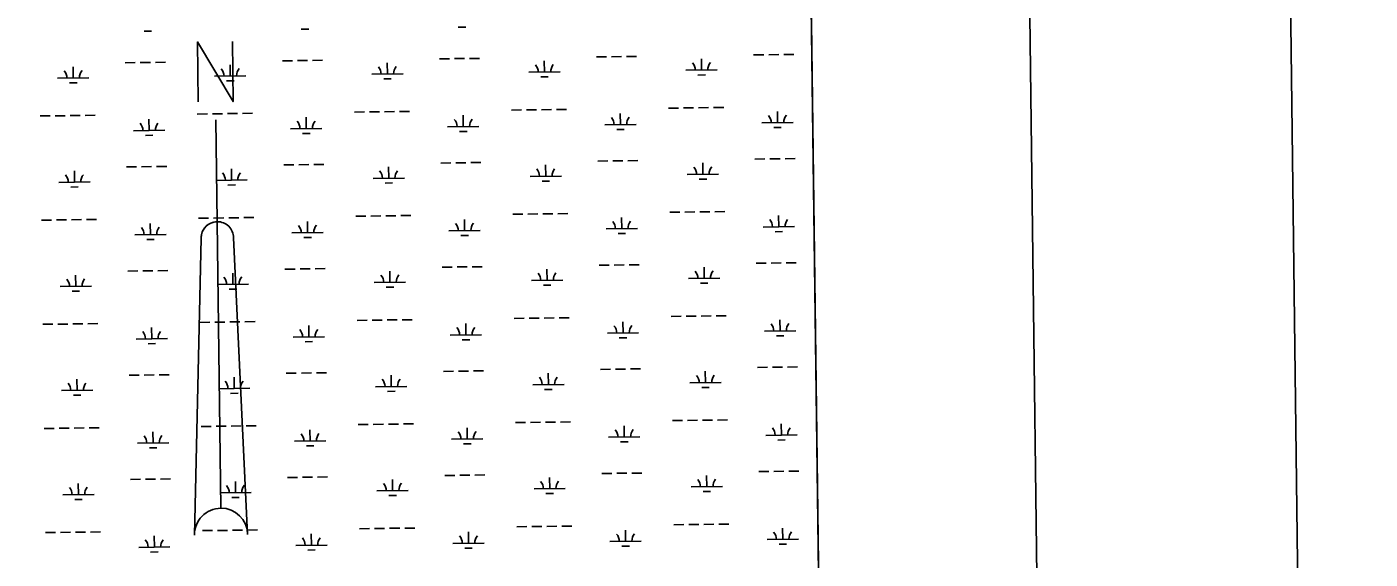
# Model space of a CAD drawing. Extents: x 3715084 to 3753216, y 488173 to 513963.
# Drawn here: x 3748341 to 3752633, y 507771 to 509471 of the extents above; entities that cross this region are included whole.
import ezdxf

# ---------------------------------------------------------------- set-up
doc = ezdxf.new("R2010")
doc.units = 0
for name, color, linetype in [('G-ANNO-NPLT', 7, 'Continuous'), ('V-ANNO-SYMB', 7, 'Continuous'), ('V-GRID-FRAM', 7, 'Continuous'), ('V-WETL-SWMP', 7, 'Continuous')]:
    doc.layers.add(name, color=color, linetype=linetype)

msp = doc.modelspace()

# ---------------------------------------------------------------- linework, layer by layer
at = {"layer": 'G-ANNO-NPLT'}
msp.add_lwpolyline([(3715969.1, 488756.5), (3752632.9, 489214.7), (3752330.9, 513379.5), (3715667.1, 512921.3)], close=True, dxfattribs=at)
at = {"layer": 'V-ANNO-SYMB'}
for p, q in [((3748949.3, 508848.8), (3748945.3, 509173.8)), ((3748949.3, 508848.8), (3748960.8, 507933.8)), ((3748949.3, 508848.8), (3748960.8, 507933.8)), ((3748876.8, 507847.8), (3748898, 508796.1)), ((3748898, 508796.1), (3748876.8, 507847.8)), ((3749046.8, 507849.9), (3749002, 508797.4))]:
    msp.add_line(p, q, dxfattribs=at)
for points in [[(3718711.2, 489415.9), (3751791.9, 489829.3), (3751505.5, 512744.1), (3718424.9, 512330.7), (3718711.2, 489415.9)], [(3748888.6, 509231.1), (3748886.2, 509423), (3749000.5, 509232.5), (3748998.1, 509424.4)]]:
    msp.add_lwpolyline(points, dxfattribs=at)
for centre, radius, start, end in [((3748950, 508796.8), 52, 90.7127, 180.716), ((3748950, 508796.8), 52, 90.7193, 180.716), ((3748950, 508796.8), 52, 0.716, 90.7193), ((3748961.8, 507848.9), 85, 90.716, 180.716), ((3748961.8, 507848.9), 85, 90.716, 180.716), ((3748961.8, 507848.9), 85, 0.716, 90.716), ((3748961.8, 507848.9), 85, 0.716, 90.716)]:
    msp.add_arc(centre, radius, start, end, dxfattribs=at)
at = {"layer": 'V-GRID-FRAM'}
msp.add_lwpolyline([(3719350.3, 493590.7), (3719130.8, 511772.1), (3750813.3, 512168.5), (3751048.6, 493987.2), (3719350.3, 493590.7)], dxfattribs=at)
at = {"layer": 'V-WETL-SWMP'}
for p, q in [((3750813.3, 512168.5), (3750920.2, 503910.6)), ((3748716.1, 509457.1), (3748740.1, 509457.4)), ((3749218, 509463.4), (3749242, 509463.7)), ((3749719.8, 509469.6), (3749743.8, 509469.9)), ((3749157.8, 509362.6), (3749189.8, 509363)), ((3749205.8, 509363.2), (3749237.8, 509363.6)), ((3749253.8, 509363.8), (3749285.8, 509364.2)), ((3749659.7, 509368.9), (3749691.7, 509369.3)), ((3749707.7, 509369.5), (3749739.7, 509369.9)), ((3749755.7, 509370.1), (3749787.7, 509370.5)), ((3749995.1, 509326.6), (3749994.6, 509362.6)), ((3750161.5, 509375.2), (3750193.5, 509375.6)), ((3750209.5, 509375.8), (3750241.5, 509376.2)), ((3750257.5, 509376.4), (3750289.5, 509376.8)), ((3750496.9, 509332.9), (3750496.5, 509368.9)), ((3750663.4, 509381.4), (3750695.4, 509381.8)), ((3750711.4, 509382), (3750743.4, 509382.4)), ((3750759.4, 509382.6), (3750791.4, 509383)), ((3748489.5, 509307.8), (3748489, 509343.8)), ((3748655.9, 509356.3), (3748687.9, 509356.7)), ((3748703.9, 509356.9), (3748735.9, 509357.3)), ((3748751.9, 509357.5), (3748783.9, 509357.9)), ((3748991.3, 509314.1), (3748990.9, 509350.1)), ((3749443.2, 509319.7), (3749543.2, 509321)), ((3749493.2, 509320.4), (3749492.8, 509356.4)), ((3749945.1, 509326), (3750045.1, 509327.3)), ((3750446.9, 509332.3), (3750546.9, 509333.5)), ((3748439.5, 509307.2), (3748539.5, 509308.4)), ((3748477.7, 509292.2), (3748501.7, 509292.5)), ((3748941.3, 509313.5), (3749041.3, 509314.7)), ((3748979.5, 509298.5), (3749003.5, 509298.8)), ((3749481.4, 509304.8), (3749505.4, 509305.1)), ((3749983.3, 509311.1), (3750007.3, 509311.4)), ((3750485.1, 509317.3), (3750509.1, 509317.6)), ((3748886, 509192.7), (3748918, 509193.1)), ((3748934, 509193.3), (3748966, 509193.7)), ((3748982, 509193.9), (3749014, 509194.3)), ((3749030, 509194.5), (3749062, 509194.9)), ((3749387.9, 509199), (3749419.9, 509199.4)), ((3749435.9, 509199.6), (3749467.9, 509200)), ((3749483.9, 509200.2), (3749515.9, 509200.6)), ((3749531.9, 509200.8), (3749563.9, 509201.2)), ((3749889.7, 509205.2), (3749921.7, 509205.6)), ((3749937.7, 509205.8), (3749969.7, 509206.2)), ((3749985.7, 509206.4), (3750017.7, 509206.8)), ((3750033.7, 509207), (3750065.7, 509207.4)), ((3750237.7, 509158.8), (3750237.2, 509194.8)), ((3750391.6, 509211.5), (3750423.6, 509211.9)), ((3750439.6, 509212.1), (3750471.6, 509212.5)), ((3750487.6, 509212.7), (3750519.6, 509213.1)), ((3750535.6, 509213.3), (3750567.6, 509213.7)), ((3750739.5, 509165.1), (3750739.1, 509201.1)), ((3748384.1, 509186.4), (3748416.1, 509186.8)), ((3748432.1, 509187), (3748464.1, 509187.4)), ((3748480.1, 509187.6), (3748512.1, 509188)), ((3748528.1, 509188.2), (3748560.1, 509188.6)), ((3748732.1, 509140), (3748731.6, 509176)), ((3749183.9, 509145.7), (3749283.9, 509146.9)), ((3749233.9, 509146.3), (3749233.5, 509182.3)), ((3749685.8, 509151.9), (3749785.8, 509153.2)), ((3749735.8, 509152.6), (3749735.3, 509188.6)), ((3750187.7, 509158.2), (3750287.7, 509159.5)), ((3750689.5, 509164.5), (3750789.5, 509165.7)), ((3750727.7, 509149.5), (3750751.7, 509149.8)), ((3748682.1, 509139.4), (3748782.1, 509140.7)), ((3748720.3, 509124.4), (3748744.2, 509124.7)), ((3749222.1, 509130.7), (3749246.1, 509131)), ((3749724, 509137), (3749748, 509137.3)), ((3750225.9, 509143.3), (3750249.9, 509143.6)), ((3748660.1, 509023.7), (3748692.1, 509024.1)), ((3748708.1, 509024.3), (3748740.1, 509024.7)), ((3748756.1, 509024.9), (3748788.1, 509025.3)), ((3749162, 509030), (3749194, 509030.4)), ((3749210, 509030.6), (3749242, 509031)), ((3749258, 509031.2), (3749290, 509031.6)), ((3749497.4, 508987.7), (3749496.9, 509023.7)), ((3749663.8, 509036.2), (3749695.8, 509036.6)), ((3749711.8, 509036.8), (3749743.8, 509037.2)), ((3749759.8, 509037.4), (3749791.8, 509037.8)), ((3749999.2, 508994), (3749998.8, 509030)), ((3750165.7, 509042.5), (3750197.7, 509042.9)), ((3750213.7, 509043.1), (3750245.7, 509043.5)), ((3750261.7, 509043.7), (3750293.7, 509044.1)), ((3750501.1, 509000.3), (3750500.7, 509036.3)), ((3750667.6, 509048.8), (3750699.6, 509049.2)), ((3750715.6, 509049.4), (3750747.6, 509049.8)), ((3750763.6, 509050), (3750795.6, 509050.4)), ((3748443.6, 508974.5), (3748543.6, 508975.8)), ((3748493.6, 508975.2), (3748493.2, 509011.2)), ((3748945.5, 508980.8), (3749045.5, 508982.1)), ((3748995.5, 508981.4), (3748995, 509017.4)), ((3749447.4, 508987.1), (3749547.4, 508988.3)), ((3749949.2, 508993.4), (3750049.2, 508994.6)), ((3749987.4, 508978.4), (3750011.4, 508978.7)), ((3750451.1, 508999.6), (3750551.1, 509000.9)), ((3750489.3, 508984.7), (3750513.3, 508985)), ((3748481.8, 508959.6), (3748505.8, 508959.9)), ((3748983.7, 508965.9), (3749007.7, 508966.2)), ((3749485.6, 508972.1), (3749509.6, 508972.4)), ((3748388.3, 508853.8), (3748420.3, 508854.2)), ((3748436.3, 508854.4), (3748468.3, 508854.8)), ((3748484.3, 508855), (3748516.3, 508855.4)), ((3748532.3, 508855.6), (3748564.3, 508856)), ((3748890.2, 508860), (3748922.2, 508860.4)), ((3748938.2, 508860.6), (3748970.2, 508861)), ((3748986.2, 508861.2), (3749018.2, 508861.6)), ((3749034.1, 508861.8), (3749066.1, 508862.2)), ((3749238.1, 508813.7), (3749237.6, 508849.6)), ((3749392, 508866.3), (3749424, 508866.7)), ((3749440, 508866.9), (3749472, 508867.3)), ((3749488, 508867.5), (3749520, 508867.9)), ((3749536, 508868.1), (3749568, 508868.5)), ((3749740, 508819.9), (3749739.5, 508855.9)), ((3749893.9, 508872.6), (3749925.9, 508873)), ((3749941.9, 508873.2), (3749973.9, 508873.6)), ((3749989.9, 508873.8), (3750021.9, 508874.2)), ((3750037.9, 508874.4), (3750069.9, 508874.8)), ((3750241.8, 508826.2), (3750241.4, 508862.2)), ((3750395.8, 508878.9), (3750427.8, 508879.3)), ((3750443.8, 508879.5), (3750475.8, 508879.9)), ((3750491.8, 508880.1), (3750523.8, 508880.5)), ((3750539.8, 508880.7), (3750571.8, 508881.1)), ((3750743.7, 508832.5), (3750743.2, 508868.5)), ((3748686.2, 508806.8), (3748786.2, 508808)), ((3748736.2, 508807.4), (3748735.8, 508843.4)), ((3749188.1, 508813), (3749288.1, 508814.3)), ((3749690, 508819.3), (3749789.9, 508820.5)), ((3749728.1, 508804.3), (3749752.1, 508804.6)), ((3750191.8, 508825.6), (3750291.8, 508826.8)), ((3750230, 508810.6), (3750254, 508810.9)), ((3750693.7, 508831.8), (3750793.7, 508833.1)), ((3750731.9, 508816.9), (3750755.9, 508817.2)), ((3748724.4, 508791.8), (3748748.4, 508792.1)), ((3749226.3, 508798.1), (3749250.3, 508798.4)), ((3750767.7, 508717.3), (3750799.7, 508717.7)), ((3748497.8, 508642.5), (3748497.3, 508678.5)), ((3748664.3, 508691), (3748696.3, 508691.4)), ((3748712.3, 508691.6), (3748744.2, 508692)), ((3748760.2, 508692.2), (3748792.2, 508692.6)), ((3748999.7, 508648.8), (3748999.2, 508684.8)), ((3749166.1, 508697.3), (3749198.1, 508697.7)), ((3749214.1, 508697.9), (3749246.1, 508698.3)), ((3749262.1, 508698.5), (3749294.1, 508698.9)), ((3749501.5, 508655.1), (3749501.1, 508691.1)), ((3749668, 508703.6), (3749700, 508704)), ((3749716, 508704.2), (3749748, 508704.6)), ((3749764, 508704.8), (3749796, 508705.2)), ((3750003.4, 508661.3), (3750002.9, 508697.3)), ((3750169.9, 508709.9), (3750201.9, 508710.3)), ((3750217.9, 508710.5), (3750249.9, 508710.9)), ((3750265.9, 508711.1), (3750297.9, 508711.5)), ((3750505.3, 508667.6), (3750504.8, 508703.6)), ((3750671.7, 508716.1), (3750703.7, 508716.5)), ((3750719.7, 508716.7), (3750751.7, 508717.1)), ((3748447.8, 508641.9), (3748547.8, 508643.2)), ((3748949.7, 508648.2), (3749049.6, 508649.4)), ((3748987.8, 508633.2), (3749011.8, 508633.5)), ((3749451.5, 508654.4), (3749551.5, 508655.7)), ((3749489.7, 508639.5), (3749513.7, 508639.8)), ((3749953.4, 508660.7), (3750053.4, 508662)), ((3749991.6, 508645.8), (3750015.6, 508646.1)), ((3750455.3, 508667), (3750555.3, 508668.2)), ((3750493.5, 508652), (3750517.5, 508652.3)), ((3748486, 508626.9), (3748510, 508627.2)), ((3750399.9, 508546.2), (3750431.9, 508546.6)), ((3750447.9, 508546.8), (3750479.9, 508547.2)), ((3750495.9, 508547.4), (3750527.9, 508547.8)), ((3750543.9, 508548), (3750575.9, 508548.4)), ((3748392.4, 508521.1), (3748424.4, 508521.5)), ((3748440.4, 508521.7), (3748472.4, 508522.1)), ((3748488.4, 508522.3), (3748520.4, 508522.7)), ((3748536.4, 508522.9), (3748568.4, 508523.3)), ((3748740.4, 508474.7), (3748739.9, 508510.7)), ((3748894.3, 508527.4), (3748926.3, 508527.8)), ((3748942.3, 508528), (3748974.3, 508528.4)), ((3748990.3, 508528.6), (3749022.3, 508529)), ((3749038.3, 508529.2), (3749070.3, 508529.6)), ((3749242.2, 508481), (3749241.8, 508517)), ((3749396.2, 508533.7), (3749428.2, 508534.1)), ((3749444.2, 508534.3), (3749476.2, 508534.7)), ((3749492.2, 508534.9), (3749524.2, 508535.3)), ((3749540.2, 508535.5), (3749572.2, 508535.9)), ((3749744.1, 508487.3), (3749743.7, 508523.3)), ((3749898.1, 508539.9), (3749930.1, 508540.3)), ((3749946.1, 508540.5), (3749978, 508540.9)), ((3749994, 508541.1), (3750026, 508541.5)), ((3750042, 508541.7), (3750074, 508542.1)), ((3750246, 508493.5), (3750245.5, 508529.5)), ((3750747.8, 508499.8), (3750747.4, 508535.8)), ((3748690.4, 508474.1), (3748790.4, 508475.4)), ((3749192.2, 508480.4), (3749292.2, 508481.6)), ((3749230.4, 508465.4), (3749254.4, 508465.7)), ((3749694.1, 508486.6), (3749794.1, 508487.9)), ((3749732.3, 508471.7), (3749756.3, 508472)), ((3750196, 508492.9), (3750296, 508494.2)), ((3750234.2, 508478), (3750258.2, 508478.3)), ((3750697.9, 508499.2), (3750797.8, 508500.4)), ((3750736, 508484.2), (3750760, 508484.5)), ((3748728.6, 508459.2), (3748752.6, 508459.5)), ((3750174, 508377.2), (3750206, 508377.6)), ((3750222, 508377.8), (3750254, 508378.2)), ((3750270, 508378.4), (3750302, 508378.8)), ((3750675.9, 508383.5), (3750707.9, 508383.9)), ((3750723.9, 508384.1), (3750755.9, 508384.5)), ((3750771.9, 508384.7), (3750803.9, 508385.1)), ((3748501.9, 508309.9), (3748501.5, 508345.9)), ((3748668.4, 508358.4), (3748700.4, 508358.8)), ((3748716.4, 508359), (3748748.4, 508359.4)), ((3748764.4, 508359.6), (3748796.4, 508360)), ((3749003.8, 508316.1), (3749003.4, 508352.1)), ((3749170.3, 508364.7), (3749202.3, 508365.1)), ((3749218.3, 508365.3), (3749250.3, 508365.7)), ((3749266.3, 508365.9), (3749298.3, 508366.3)), ((3749505.7, 508322.4), (3749505.2, 508358.4)), ((3749672.2, 508370.9), (3749704.1, 508371.3)), ((3749720.1, 508371.5), (3749752.1, 508371.9)), ((3749768.1, 508372.1), (3749800.1, 508372.5)), ((3750007.5, 508328.7), (3750007.1, 508364.7)), ((3750459.4, 508334.3), (3750559.4, 508335.6)), ((3750509.4, 508335), (3750509, 508371)), ((3748451.9, 508309.3), (3748551.9, 508310.5)), ((3748490.1, 508294.3), (3748514.1, 508294.6)), ((3748953.8, 508315.5), (3749053.8, 508316.8)), ((3748992, 508300.6), (3749016, 508300.9)), ((3749455.7, 508321.8), (3749555.7, 508323)), ((3749493.9, 508306.8), (3749517.9, 508307.1)), ((3749957.6, 508328.1), (3750057.5, 508329.3)), ((3749995.7, 508313.1), (3750019.7, 508313.4)), ((3750497.6, 508319.4), (3750521.6, 508319.7)), ((3749496.3, 508202.2), (3749528.3, 508202.6)), ((3749544.3, 508202.8), (3749576.3, 508203.2)), ((3749902.2, 508207.3), (3749934.2, 508207.7)), ((3749950.2, 508207.9), (3749982.2, 508208.3)), ((3749998.2, 508208.5), (3750030.2, 508208.9)), ((3750046.2, 508209.1), (3750078.2, 508209.5)), ((3750404.1, 508213.6), (3750436.1, 508214)), ((3750452.1, 508214.2), (3750484.1, 508214.6)), ((3750500.1, 508214.8), (3750532.1, 508215.2)), ((3750548.1, 508215.4), (3750580.1, 508215.8)), ((3750752, 508167.2), (3750751.6, 508203.2)), ((3748396.6, 508188.5), (3748428.6, 508188.9)), ((3748444.6, 508189.1), (3748476.6, 508189.5)), ((3748492.6, 508189.7), (3748524.6, 508190.1)), ((3748540.6, 508190.3), (3748572.6, 508190.7)), ((3748744.5, 508142.1), (3748744.1, 508178.1)), ((3748898.5, 508194.8), (3748930.5, 508195.2)), ((3748946.5, 508195.4), (3748978.5, 508195.8)), ((3748994.5, 508196), (3749026.5, 508196.4)), ((3749042.5, 508196.6), (3749074.5, 508197)), ((3749246.4, 508148.4), (3749245.9, 508184.4)), ((3749400.3, 508201), (3749432.3, 508201.4)), ((3749448.3, 508201.6), (3749480.3, 508202)), ((3749748.3, 508154.6), (3749747.8, 508190.6)), ((3750200.1, 508160.3), (3750300.1, 508161.5)), ((3750250.1, 508160.9), (3750249.7, 508196.9)), ((3750702, 508166.5), (3750802, 508167.8)), ((3748694.5, 508141.5), (3748794.5, 508142.7)), ((3748732.7, 508126.5), (3748756.7, 508126.8)), ((3749196.4, 508147.7), (3749296.4, 508149)), ((3749234.6, 508132.8), (3749258.6, 508133.1)), ((3749698.3, 508154), (3749798.3, 508155.3)), ((3749736.5, 508139), (3749760.5, 508139.3)), ((3750238.3, 508145.3), (3750262.3, 508145.6)), ((3750740.2, 508151.6), (3750764.2, 508151.9)), ((3749174.4, 508032), (3749206.4, 508032.4)), ((3749222.4, 508032.6), (3749254.4, 508033)), ((3749270.4, 508033.2), (3749302.4, 508033.6)), ((3749676.3, 508038.3), (3749708.3, 508038.7)), ((3749724.3, 508038.9), (3749756.3, 508039.3)), ((3749772.3, 508039.5), (3749804.3, 508039.9)), ((3750011.7, 507996), (3750011.3, 508032)), ((3750178.2, 508044.6), (3750210.2, 508045)), ((3750226.2, 508045.2), (3750258.2, 508045.6)), ((3750274.2, 508045.8), (3750306.2, 508046.2)), ((3750513.6, 508002.3), (3750513.1, 508038.3)), ((3750680, 508050.8), (3750712, 508051.2)), ((3750728, 508051.4), (3750760, 508051.8)), ((3750776, 508052), (3750808, 508052.4)), ((3748506.1, 507977.2), (3748505.6, 508013.2)), ((3748672.6, 508025.7), (3748704.6, 508026.1)), ((3748720.6, 508026.3), (3748752.6, 508026.7)), ((3748768.6, 508026.9), (3748800.6, 508027.3)), ((3749008, 507983.5), (3749007.5, 508019.5)), ((3749459.8, 507989.1), (3749559.8, 507990.4)), ((3749509.8, 507989.8), (3749509.4, 508025.8)), ((3749961.7, 507995.4), (3750061.7, 507996.7)), ((3750463.6, 508001.7), (3750563.6, 508002.9)), ((3748456.1, 507976.6), (3748556.1, 507977.9)), ((3748494.3, 507961.6), (3748518.3, 507961.9)), ((3748958, 507982.9), (3749058, 507984.1)), ((3748996.2, 507967.9), (3749020.2, 507968.2)), ((3749498, 507974.2), (3749522, 507974.5)), ((3749999.9, 507980.5), (3750023.9, 507980.8)), ((3750501.8, 507986.7), (3750525.8, 507987)), ((3748902.6, 507862.1), (3748934.6, 507862.5)), ((3748950.6, 507862.7), (3748982.6, 507863.1)), ((3748998.6, 507863.3), (3749030.6, 507863.7)), ((3749046.6, 507863.9), (3749078.6, 507864.3)), ((3749404.5, 507868.4), (3749436.5, 507868.8)), ((3749452.5, 507869), (3749484.5, 507869.4)), ((3749500.5, 507869.6), (3749532.5, 507870)), ((3749548.5, 507870.2), (3749580.5, 507870.6)), ((3749906.4, 507874.6), (3749938.4, 507875)), ((3749954.4, 507875.2), (3749986.4, 507875.6)), ((3750002.4, 507875.8), (3750034.4, 507876.2)), ((3750050.4, 507876.4), (3750082.4, 507876.8)), ((3750254.3, 507828.2), (3750253.8, 507864.2)), ((3750408.2, 507880.9), (3750440.2, 507881.3)), ((3750456.2, 507881.5), (3750488.2, 507881.9)), ((3750504.2, 507882.1), (3750536.2, 507882.5)), ((3750552.2, 507882.7), (3750584.2, 507883.1)), ((3750756.2, 507834.5), (3750755.7, 507870.5)), ((3748400.8, 507855.8), (3748432.8, 507856.2)), ((3748448.8, 507856.4), (3748480.8, 507856.8)), ((3748496.8, 507857), (3748528.8, 507857.4)), ((3748544.8, 507857.6), (3748576.8, 507858)), ((3748748.7, 507809.4), (3748748.2, 507845.4)), ((3749200.6, 507815.1), (3749300.6, 507816.3)), ((3749250.6, 507815.7), (3749250.1, 507851.7)), ((3749702.4, 507821.4), (3749802.4, 507822.6)), ((3749752.4, 507822), (3749752, 507858)), ((3750204.3, 507827.6), (3750304.3, 507828.9)), ((3750706.2, 507833.9), (3750806.2, 507835.1)), ((3750744.4, 507818.9), (3750768.4, 507819.2)), ((3748698.7, 507808.8), (3748798.7, 507810.1)), ((3748736.9, 507793.9), (3748760.9, 507794.2)), ((3749238.7, 507800.1), (3749262.7, 507800.4)), ((3749740.6, 507806.4), (3749764.6, 507806.7)), ((3750242.5, 507812.7), (3750266.5, 507813))]:
    msp.add_line(p, q, dxfattribs=at)
for centre, start, end in [((3748434.2, 509307.6), 359.9442, 41.4878), ((3748544.7, 509309), 139.9442, 181.4878), ((3748936.1, 509313.9), 359.9442, 41.4878), ((3749046.6, 509315.3), 139.9442, 181.4878), ((3749438, 509320.2), 359.9442, 41.4878), ((3749548.4, 509321.5), 139.9442, 181.4878), ((3749939.8, 509326.4), 359.9442, 41.4878), ((3750050.3, 509327.8), 139.9442, 181.4878), ((3750441.7, 509332.7), 359.9442, 41.4878), ((3750552.2, 509334.1), 139.9442, 181.4878), ((3748676.8, 509139.8), 359.9442, 41.4878), ((3748787.3, 509141.2), 139.9442, 181.4878), ((3749178.7, 509146.1), 359.9442, 41.4878), ((3749289.2, 509147.5), 139.9442, 181.4878), ((3749680.6, 509152.4), 359.9442, 41.4878), ((3749791, 509153.7), 139.9442, 181.4878), ((3750182.4, 509158.6), 359.9442, 41.4878), ((3750292.9, 509160), 139.9442, 181.4878), ((3750684.3, 509164.9), 359.9442, 41.4878), ((3750794.8, 509166.3), 139.9442, 181.4878), ((3750445.9, 509000), 359.9442, 41.4878), ((3750556.3, 509001.4), 139.9442, 181.4878), ((3748438.4, 508975), 359.9442, 41.4878), ((3748548.9, 508976.3), 139.9442, 181.4878), ((3748940.3, 508981.2), 359.9442, 41.4878), ((3749050.7, 508982.6), 139.9442, 181.4878), ((3749442.1, 508987.5), 359.9442, 41.4878), ((3749552.6, 508988.9), 139.9442, 181.4878), ((3749944, 508993.8), 359.9442, 41.4878), ((3750054.5, 508995.2), 139.9442, 181.4878), ((3750186.6, 508826), 359.9442, 41.4878), ((3750297.1, 508827.4), 139.9442, 181.4878), ((3750688.4, 508832.3), 359.9442, 41.4878), ((3750798.9, 508833.6), 139.9442, 181.4878), ((3748681, 508807.2), 359.9442, 41.4878), ((3748791.4, 508808.5), 139.9442, 181.4878), ((3749182.8, 508813.4), 359.9442, 41.4878), ((3749293.3, 508814.8), 139.9442, 181.4878), ((3749684.7, 508819.7), 359.9442, 41.4878), ((3749795.2, 508821.1), 139.9442, 181.4878), ((3749446.3, 508654.9), 359.9442, 41.4878), ((3749556.8, 508656.2), 139.9442, 181.4878), ((3749948.1, 508661.1), 359.9442, 41.4878), ((3750058.6, 508662.5), 139.9442, 181.4878), ((3750450, 508667.4), 359.9442, 41.4878), ((3750560.5, 508668.8), 139.9442, 181.4878), ((3748442.5, 508642.3), 359.9442, 41.4878), ((3748553, 508643.7), 139.9442, 181.4878), ((3748944.4, 508648.6), 359.9442, 41.4878), ((3749054.9, 508650), 139.9442, 181.4878), ((3749187, 508480.8), 359.9442, 41.4878), ((3749297.5, 508482.2), 139.9442, 181.4878), ((3749688.9, 508487.1), 359.9442, 41.4878), ((3749799.3, 508488.4), 139.9442, 181.4878), ((3750190.7, 508493.3), 359.9442, 41.4878), ((3750301.2, 508494.7), 139.9442, 181.4878), ((3750692.6, 508499.6), 359.9442, 41.4878), ((3750803.1, 508501), 139.9442, 181.4878), ((3748685.1, 508474.5), 359.9442, 41.4878), ((3748795.6, 508475.9), 139.9442, 181.4878), ((3748446.7, 508309.7), 359.9442, 41.4878), ((3748557.2, 508311), 139.9442, 181.4878), ((3748948.6, 508315.9), 359.9442, 41.4878), ((3749059, 508317.3), 139.9442, 181.4878), ((3749450.4, 508322.2), 359.9442, 41.4878), ((3749560.9, 508323.6), 139.9442, 181.4878), ((3749952.3, 508328.5), 359.9442, 41.4878), ((3750062.8, 508329.9), 139.9442, 181.4878), ((3750454.2, 508334.7), 359.9442, 41.4878), ((3750564.6, 508336.1), 139.9442, 181.4878), ((3748689.3, 508141.9), 359.9442, 41.4878), ((3748799.8, 508143.2), 139.9442, 181.4878), ((3749191.2, 508148.1), 359.9442, 41.4878), ((3749301.6, 508149.5), 139.9442, 181.4878), ((3749693, 508154.4), 359.9442, 41.4878), ((3749803.5, 508155.8), 139.9442, 181.4878), ((3750194.9, 508160.7), 359.9442, 41.4878), ((3750305.4, 508162.1), 139.9442, 181.4878), ((3750696.8, 508167), 359.9442, 41.4878), ((3750807.2, 508168.3), 139.9442, 181.4878), ((3748450.9, 507977), 359.9442, 41.4878), ((3748561.3, 507978.4), 139.9442, 181.4878), ((3748952.7, 507983.3), 359.9442, 41.4878), ((3749063.2, 507984.7), 139.9442, 181.4878), ((3749454.6, 507989.6), 359.9442, 41.4878), ((3749565.1, 507990.9), 139.9442, 181.4878), ((3749956.5, 507995.8), 359.9442, 41.4878), ((3750066.9, 507997.2), 139.9442, 181.4878), ((3750458.3, 508002.1), 359.9442, 41.4878), ((3750568.8, 508003.5), 139.9442, 181.4878), ((3748693.4, 507809.2), 359.9442, 41.4878), ((3748803.9, 507810.6), 139.9442, 181.4878), ((3749195.3, 507815.5), 359.9442, 41.4878), ((3749305.8, 507816.9), 139.9442, 181.4878), ((3749697.2, 507821.8), 359.9442, 41.4878), ((3749807.7, 507823.1), 139.9442, 181.4878), ((3750199, 507828), 359.9442, 41.4878), ((3750309.5, 507829.4), 139.9442, 181.4878), ((3750700.9, 507834.3), 359.9442, 41.4878), ((3750811.4, 507835.7), 139.9442, 181.4878)]:
    msp.add_arc(centre, 35.2, start, end, dxfattribs=at)

doc.saveas('drawing.dxf')
